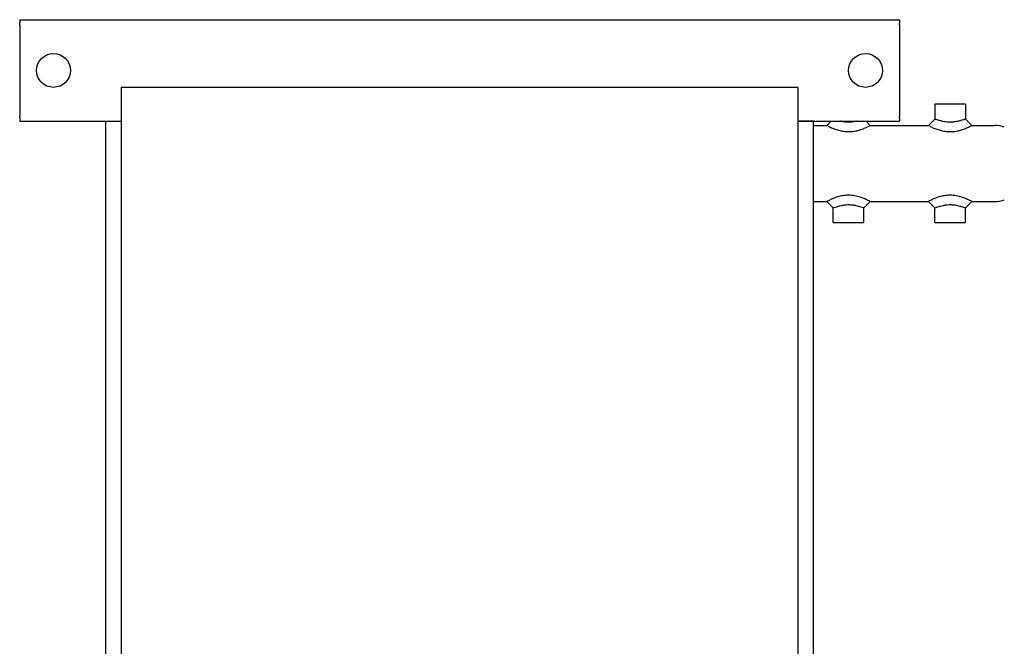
# Model space of a CAD drawing. Header units: inches. Extents: x 18 to 846, y -44 to 561.
# Tile 454 of 637: x 357 to 415, y 310 to 347. Entities that reach past the tile are written whole.
import ezdxf

# ---------------------------------------------------------------- set-up
doc = ezdxf.new("R2010")
doc.units = ezdxf.units.IN
doc.header["$LTSCALE"] = 24
doc.header["$MEASUREMENT"] = 0
doc.layers.add('Visible (ANSI)', color=7, linetype='Continuous', lineweight=30)

msp = doc.modelspace()

# ---------------------------------------------------------------- linework, layer by layer
at = {"layer": 'Visible (ANSI)'}
for p, q in [((356.55343, 347.0815), (408.55343, 347.0815)), ((356.55343, 347.0815), (356.55343, 346.87446)), ((408.55343, 347.0815), (408.55343, 346.87446)), ((356.55343, 346.77859), (356.55343, 346.87446)), ((356.55343, 346.77859), (356.55343, 346.70828)), ((356.55343, 346.70828), (356.55343, 346.40555)), ((356.55343, 346.40555), (356.55343, 341.75745)), ((408.55343, 346.77859), (408.55343, 346.87446)), ((408.55343, 346.77859), (408.55343, 346.70828)), ((408.55343, 346.70828), (408.55343, 346.40555)), ((408.55343, 346.40555), (408.55343, 341.75745)), ((362.55343, 343.0815), (362.55343, 281.0815)), ((402.55343, 343.0815), (362.55343, 343.0815)), ((402.55343, 343.0815), (402.55343, 281.0815)), ((356.55343, 341.75745), (356.55343, 341.45473)), ((408.55343, 341.75745), (408.55343, 341.45473)), ((412.45968, 342.0815), (410.64718, 342.0815)), ((410.64718, 342.0815), (410.64718, 341.2065)), ((412.45968, 342.0815), (412.45968, 341.2065)), ((356.55343, 341.45473), (356.55343, 341.38442)), ((356.55343, 341.28855), (356.55343, 341.38442)), ((356.55343, 341.28855), (356.55343, 341.0815)), ((356.55343, 341.0815), (362.55343, 341.0815)), ((361.63343, 341.0815), (361.63343, 281.0815)), ((361.63343, 341.0815), (362.55343, 341.0815)), ((402.55343, 341.0815), (408.55343, 341.0815)), ((403.47343, 341.0815), (402.55343, 341.0815)), ((403.47343, 281.0815), (403.47343, 341.0815)), ((404.27218, 340.8315), (404.52218, 341.0815)), ((406.58468, 341.0815), (406.83468, 340.8315)), ((408.55343, 341.45473), (408.55343, 341.38442)), ((408.55343, 341.28855), (408.55343, 341.38442)), ((408.55343, 341.28855), (408.55343, 341.0815)), ((410.27218, 340.8315), (410.64718, 341.2065)), ((412.45968, 341.2065), (412.83468, 340.8315)), ((403.47343, 340.8315), (404.27218, 340.8315)), ((406.83468, 340.8315), (410.27218, 340.8315)), ((412.83468, 340.8315), (414.20306, 340.8315)), ((403.47343, 336.3315), (404.27218, 336.3315)), ((404.64718, 335.9565), (404.27218, 336.3315)), ((404.64718, 335.0815), (404.64718, 335.9565)), ((406.83468, 336.3315), (406.45968, 335.9565)), ((406.45968, 335.0815), (406.45968, 335.9565)), ((406.83468, 336.3315), (410.27218, 336.3315)), ((410.64718, 335.9565), (410.27218, 336.3315)), ((410.64718, 335.0815), (410.64718, 335.9565)), ((412.83468, 336.3315), (412.45968, 335.9565)), ((412.45968, 335.0815), (412.45968, 335.9565)), ((412.83468, 336.3315), (414.20306, 336.3315)), ((404.64718, 335.0815), (406.45968, 335.0815)), ((410.64718, 335.0815), (412.45968, 335.0815))]:
    msp.add_line(p, q, dxfattribs=at)
for centre in [(358.55343, 344.0815), (406.55343, 344.0815)]:
    msp.add_circle(centre, 1, dxfattribs=at)
for centre, start, end in [((414.20306, 339.3315), 68.2727182, 90), ((414.20306, 337.8315), 270, 291.7272818)]:
    msp.add_arc(centre, 1.5, start, end, dxfattribs=at)
for points, knots in [([(406.04599, 341.0815), (406.03025, 341.07765), (406.01426, 341.07386), (405.94933, 341.0591), (405.89896, 341.04904), (405.78167, 341.02993), (405.7147, 341.02235), (405.61712, 341.01681), (405.58496, 341.01592), (405.52523, 341.01592), (405.49654, 341.01663), (405.40958, 341.02104), (405.3501, 341.02706), (405.23095, 341.04461), (405.17125, 341.05609), (405.0958, 341.0731), (405.07818, 341.07726), (405.06086, 341.0815)], [5.56070868, 5.56070868, 5.56070868, 5.56070868, 5.70642662, 5.70642662, 6.1456643, 6.1456643, 6.73038552, 6.73038552, 7.02413965, 7.02413965, 7.28680588, 7.28680588, 7.80934495, 7.80934495, 8.3272658, 8.3272658, 8.48757062, 8.48757062, 8.48757062, 8.48757062]), ([(412.45968, 341.2065), (412.45968, 341.2065), (412.45785, 341.20587), (412.4447, 341.20134), (412.42296, 341.19384), (412.36036, 341.17293), (412.32085, 341.15996), (412.25043, 341.13805), (412.22309, 341.12977), (412.16676, 341.11338), (412.13824, 341.10538), (412.07324, 341.08811), (412.03616, 341.07884), (411.94933, 341.0591), (411.89896, 341.04904), (411.78167, 341.02993), (411.7147, 341.02235), (411.61712, 341.01681), (411.58496, 341.01592), (411.52523, 341.01592), (411.49654, 341.01663), (411.40958, 341.02104), (411.3501, 341.02706), (411.23095, 341.04461), (411.17125, 341.05609), (411.081, 341.07644), (411.04906, 341.08426), (410.9878, 341.10015), (410.95885, 341.10811), (410.90041, 341.12482), (410.87129, 341.13353), (410.80451, 341.1541), (410.76869, 341.16568), (410.70941, 341.18524), (410.68597, 341.1932), (410.65484, 341.20384), (410.64718, 341.2065), (410.64718, 341.2065)], [3.51206982, 3.51206982, 3.51206982, 3.51206982, 3.72862879, 3.72862879, 4.26949959, 4.26949959, 4.77929071, 4.77929071, 5.07134153, 5.07134153, 5.36339235, 5.36339235, 5.70642662, 5.70642662, 6.1456643, 6.1456643, 6.73038551, 6.73038551, 7.02413965, 7.02413965, 7.28680588, 7.28680588, 7.80934495, 7.80934495, 8.3272658, 8.3272658, 8.62064719, 8.62064719, 8.91402858, 8.91402858, 9.21987013, 9.21987013, 9.65864991, 9.65864991, 10.09742969, 10.09742969, 10.53620947, 10.53620947, 10.53620947, 10.53620947]), ([(404.27218, 340.8315), (404.27218, 340.8315), (404.28008, 340.82696), (404.31285, 340.80864), (404.3377, 340.79488), (404.40265, 340.7606), (404.44278, 340.74008), (404.52091, 340.70282), (404.55586, 340.68682), (404.62831, 340.65553), (404.66521, 340.64038), (404.74604, 340.60946), (404.78954, 340.59391), (404.91726, 340.5524), (405.00727, 340.52768), (405.19864, 340.48841), (405.30017, 340.47409), (405.45253, 340.46353), (405.50343, 340.4618), (405.60935, 340.4618), (405.66639, 340.46397), (405.83686, 340.47719), (405.94997, 340.49514), (406.13435, 340.53722), (406.20925, 340.55859), (406.3317, 340.59875), (406.38167, 340.61707), (406.46622, 340.65038), (406.50209, 340.66547), (406.57106, 340.69594), (406.60352, 340.71105), (406.68521, 340.75056), (406.72881, 340.77336), (406.79646, 340.80979), (406.81908, 340.82265), (406.83278, 340.83042), (406.83468, 340.8315), (406.83468, 340.8315)], [-10.53620947, -10.53620947, -10.53620947, -10.53620947, -10.09742969, -10.09742969, -9.65864991, -9.65864991, -9.21987013, -9.21987013, -8.91402858, -8.91402858, -8.62064719, -8.62064719, -8.3272658, -8.3272658, -7.80934495, -7.80934495, -7.28680588, -7.28680588, -7.02413965, -7.02413965, -6.73038552, -6.73038552, -6.1456643, -6.1456643, -5.70642662, -5.70642662, -5.36339235, -5.36339235, -5.07134153, -5.07134153, -4.77929071, -4.77929071, -4.26949959, -4.26949959, -3.72862879, -3.72862879, -3.51206982, -3.51206982, -3.51206982, -3.51206982]), ([(410.27218, 340.8315), (410.27218, 340.8315), (410.28008, 340.82696), (410.31285, 340.80864), (410.3377, 340.79488), (410.40265, 340.7606), (410.44278, 340.74008), (410.52091, 340.70282), (410.55586, 340.68682), (410.62831, 340.65553), (410.66521, 340.64038), (410.74604, 340.60946), (410.78954, 340.59391), (410.91726, 340.5524), (411.00727, 340.52768), (411.19864, 340.48841), (411.30017, 340.47409), (411.45253, 340.46353), (411.50343, 340.4618), (411.60935, 340.4618), (411.66639, 340.46397), (411.83686, 340.47719), (411.94997, 340.49514), (412.13435, 340.53722), (412.20925, 340.55859), (412.3317, 340.59875), (412.38167, 340.61707), (412.46622, 340.65038), (412.50209, 340.66547), (412.57106, 340.69594), (412.60352, 340.71105), (412.68521, 340.75056), (412.72881, 340.77336), (412.79646, 340.80979), (412.81908, 340.82265), (412.83278, 340.83042), (412.83468, 340.8315), (412.83468, 340.8315)], [-10.53620947, -10.53620947, -10.53620947, -10.53620947, -10.09742969, -10.09742969, -9.65864991, -9.65864991, -9.21987013, -9.21987013, -8.91402858, -8.91402858, -8.62064719, -8.62064719, -8.3272658, -8.3272658, -7.80934495, -7.80934495, -7.28680588, -7.28680588, -7.02413965, -7.02413965, -6.73038551, -6.73038551, -6.1456643, -6.1456643, -5.70642662, -5.70642662, -5.36339235, -5.36339235, -5.07134153, -5.07134153, -4.77929071, -4.77929071, -4.26949959, -4.26949959, -3.72862879, -3.72862879, -3.51206982, -3.51206982, -3.51206982, -3.51206982]), ([(405.55343, 336.7012), (405.52148, 336.7012), (405.48916, 336.7005), (405.34819, 336.69428), (405.2382, 336.68101), (405.02761, 336.64078), (404.92723, 336.61378), (404.76515, 336.56122), (404.6997, 336.53653), (404.61799, 336.503), (404.59448, 336.49297), (404.50391, 336.45303), (404.4439, 336.4235), (404.35097, 336.37549), (404.31702, 336.3567), (404.28008, 336.33604), (404.27218, 336.3315), (404.27218, 336.3315)], [-14.0482793, -14.0482793, -14.0482793, -14.0482793, -13.88041818, -13.88041818, -13.31955091, -13.31955091, -12.74821712, -12.74821712, -12.2913286, -12.2913286, -12.09985794, -12.09985794, -11.52555668, -11.52555668, -10.97498925, -10.97498925, -10.53620947, -10.53620947, -10.53620947, -10.53620947]), ([(406.83468, 336.3315), (406.83468, 336.3315), (406.82847, 336.33506), (406.79692, 336.35278), (406.76416, 336.37104), (406.67041, 336.41982), (406.60737, 336.45107), (406.51264, 336.49286), (406.489, 336.50295), (406.39962, 336.53963), (406.32441, 336.56771), (406.14298, 336.62423), (406.03356, 336.65167), (405.7991, 336.69068), (405.67375, 336.7012), (405.55343, 336.7012)], [-3.51206982, -3.51206982, -3.51206982, -3.51206982, -3.1223982, -3.1223982, -2.55823604, -2.55823604, -1.94948186, -1.94948186, -1.7569507, -1.7569507, -1.24025512, -1.24025512, -0.63207034, -0.63207034, 0, 0, 0, 0]), ([(411.55343, 336.7012), (411.52148, 336.7012), (411.48916, 336.7005), (411.34819, 336.69428), (411.2382, 336.68101), (411.02761, 336.64078), (410.92723, 336.61378), (410.76515, 336.56122), (410.6997, 336.53653), (410.61799, 336.503), (410.59448, 336.49297), (410.50391, 336.45303), (410.4439, 336.4235), (410.35097, 336.37549), (410.31702, 336.3567), (410.28008, 336.33604), (410.27218, 336.3315), (410.27218, 336.3315)], [-14.0482793, -14.0482793, -14.0482793, -14.0482793, -13.88041818, -13.88041818, -13.31955091, -13.31955091, -12.74821712, -12.74821712, -12.2913286, -12.2913286, -12.09985794, -12.09985794, -11.52555668, -11.52555668, -10.97498925, -10.97498925, -10.53620947, -10.53620947, -10.53620947, -10.53620947]), ([(412.83468, 336.3315), (412.83468, 336.3315), (412.82847, 336.33506), (412.79692, 336.35278), (412.76416, 336.37104), (412.67041, 336.41982), (412.60737, 336.45107), (412.51264, 336.49286), (412.489, 336.50295), (412.39962, 336.53963), (412.32441, 336.56771), (412.14298, 336.62423), (412.03356, 336.65167), (411.7991, 336.69068), (411.67375, 336.7012), (411.55343, 336.7012)], [-3.51206982, -3.51206982, -3.51206982, -3.51206982, -3.1223982, -3.1223982, -2.55823604, -2.55823604, -1.94948186, -1.94948186, -1.7569507, -1.7569507, -1.24025512, -1.24025512, -0.63207034, -0.63207034, 0, 0, 0, 0]), ([(404.64718, 335.9565), (404.64718, 335.9565), (404.65484, 335.95916), (404.68994, 335.97116), (404.72194, 335.98203), (404.80553, 336.00923), (404.85776, 336.02568), (404.93168, 336.04717), (404.95051, 336.05251), (405.01465, 336.07013), (405.06381, 336.08271), (405.17825, 336.10846), (405.24431, 336.12091), (405.3738, 336.13872), (405.43731, 336.14421), (405.51719, 336.14679), (405.53541, 336.14708), (405.55343, 336.14708)], [10.53620947, 10.53620947, 10.53620947, 10.53620947, 10.97498925, 10.97498925, 11.52555668, 11.52555668, 12.09985794, 12.09985794, 12.2913286, 12.2913286, 12.74821712, 12.74821712, 13.31955091, 13.31955091, 13.88041818, 13.88041818, 14.0482793, 14.0482793, 14.0482793, 14.0482793]), ([(405.55343, 336.14708), (405.62127, 336.14708), (405.69208, 336.14283), (405.8334, 336.12583), (405.90391, 336.11341), (406.03012, 336.086), (406.08629, 336.07175), (406.15645, 336.05248), (406.17539, 336.04711), (406.25272, 336.02463), (406.30783, 336.00718), (406.39256, 335.97947), (406.42361, 335.96888), (406.45367, 335.95859), (406.45968, 335.9565), (406.45968, 335.9565)], [0, 0, 0, 0, 0.63207034, 0.63207034, 1.24025512, 1.24025512, 1.7569507, 1.7569507, 1.94948186, 1.94948186, 2.55823604, 2.55823604, 3.1223982, 3.1223982, 3.51206982, 3.51206982, 3.51206982, 3.51206982]), ([(410.64718, 335.9565), (410.64718, 335.9565), (410.65484, 335.95916), (410.68994, 335.97116), (410.72194, 335.98203), (410.80553, 336.00923), (410.85776, 336.02568), (410.93168, 336.04717), (410.95051, 336.05251), (411.01465, 336.07013), (411.06381, 336.08271), (411.17825, 336.10846), (411.24431, 336.12091), (411.3738, 336.13872), (411.43731, 336.14421), (411.51719, 336.14679), (411.53541, 336.14708), (411.55343, 336.14708)], [10.53620947, 10.53620947, 10.53620947, 10.53620947, 10.97498925, 10.97498925, 11.52555668, 11.52555668, 12.09985794, 12.09985794, 12.2913286, 12.2913286, 12.74821712, 12.74821712, 13.31955091, 13.31955091, 13.88041818, 13.88041818, 14.0482793, 14.0482793, 14.0482793, 14.0482793]), ([(411.55343, 336.14708), (411.62127, 336.14708), (411.69208, 336.14283), (411.8334, 336.12583), (411.90391, 336.11341), (412.03012, 336.086), (412.08629, 336.07175), (412.15645, 336.05248), (412.17539, 336.04711), (412.25272, 336.02463), (412.30783, 336.00718), (412.39256, 335.97947), (412.42361, 335.96888), (412.45367, 335.95859), (412.45968, 335.9565), (412.45968, 335.9565)], [0, 0, 0, 0, 0.63207034, 0.63207034, 1.24025512, 1.24025512, 1.7569507, 1.7569507, 1.94948186, 1.94948186, 2.55823604, 2.55823604, 3.1223982, 3.1223982, 3.51206982, 3.51206982, 3.51206982, 3.51206982])]:
    msp.add_open_spline(points, degree=3, knots=knots, dxfattribs=at)

doc.saveas('drawing.dxf')
